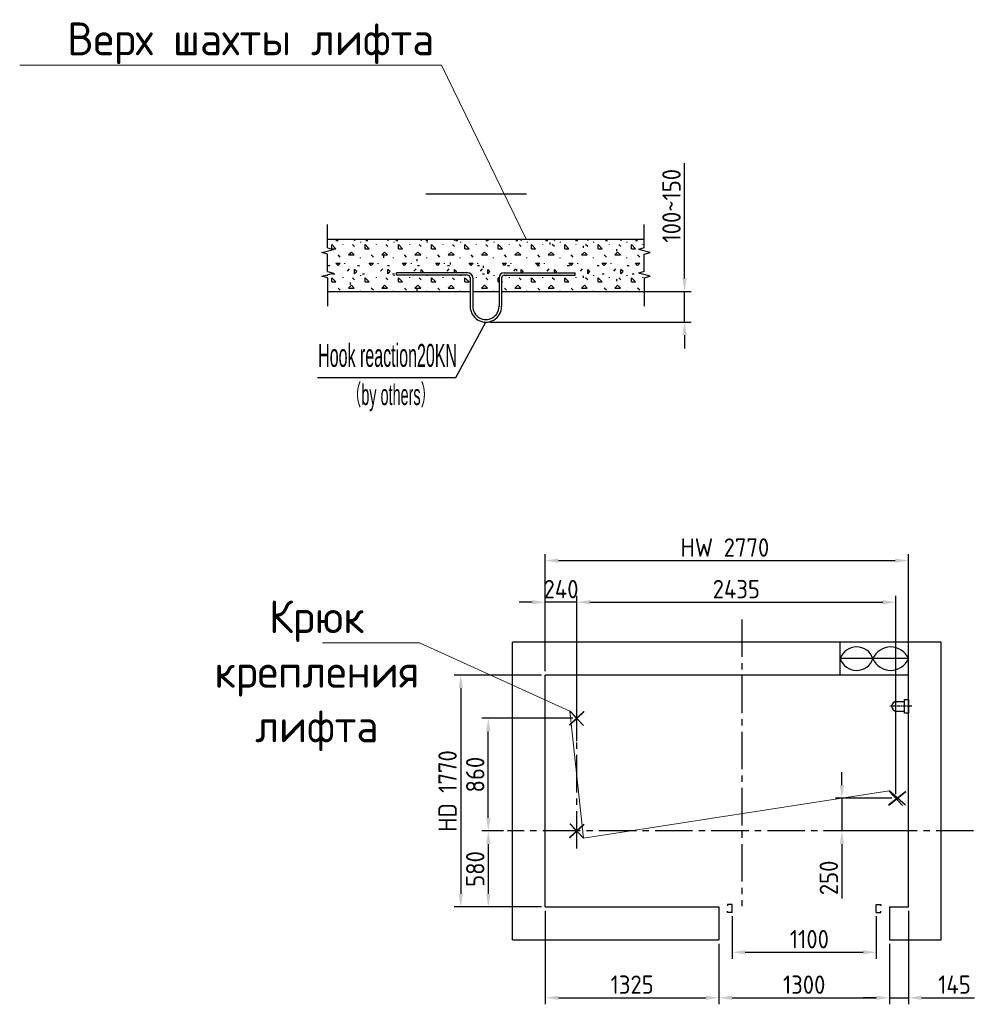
# Model space of a CAD drawing. Header units: millimetres. Extents: x -5898314 to 1055204, y -720802 to 1562611.
# Tile 343 of 362: x 212568 to 219860, y -174010 to -166496. Entities that reach past the tile are written whole.
import ezdxf
from ezdxf import colors
from ezdxf.entities.mleader import LeaderData, LeaderLine
from ezdxf.math import Vec2, Vec3

# ---------------------------------------------------------------- set-up
doc = ezdxf.new("R2010")
doc.units = ezdxf.units.MM
doc.linetypes.add('CENTER2', pattern=[28.575, 19.05, -3.175, 3.175, -3.175])
for name, color, linetype in [('1Frame', 255, 'Continuous'), ('2CenterLine', 2, 'CENTER2'), ('5Dimension', 3, 'Continuous'), ('7Text', 6, 'Continuous'), ('井道', 255, 'Continuous')]:
    doc.layers.add(name, color=color, linetype=linetype)
doc.layers.add('подоснова', color=151, linetype='Continuous', lineweight=5)
doc.styles.add('ACGBTS', font='isocp.shx', dxfattribs={"bigfont": 'gbcbig.shx'})
doc.styles.add('GOST-2.304_Type-B', font='GOST_Common.ttf')
doc.styles.get("Standard").update_dxf_attribs({"font": 'arial.ttf'})
doc.dimstyles.new('40', dxfattribs={"dimscale": 40, "dimtxt": 3.5, "dimasz": 2.5, "dimexe": 1.25, "dimexo": 0.75, "dimgap": 0.75, "dimtad": 1, "dimdec": 1, "dimdsep": 46, "dimtxsty": 'ACGBTS', "dimcen": 0, "dimclrt": 2, "dimaunit": 1, "dimadec": 1, "dimazin": 2, "dimtfac": 1, "dimtdec": 1, "dimtmove": 0, "dimatfit": 0, "dimfxl": 1, "dimarcsym": 0})

# ---------------------------------------------------------------- blocks, each defined once
blk = doc.blocks.new('*D1199')
at = {"layer": '5Dimension', "color": 0, "lineweight": -2, "transparency": 16777216}
for p, q in [((216819.1, -171970.8), (216819.1, -170891.8)), ((219254.1, -172407.3), (219254.1, -170891.8)), ((216919.1, -170941.8), (219154.1, -170941.8))]:
    blk.add_line(p, q, dxfattribs=at)
at = {"layer": '5Dimension', "color": 0, "lineweight": 0, "transparency": 16777216}
for points in [[(216919.1, -170925.2), (216919.1, -170958.5), (216819.1, -170941.8)], [(219154.1, -170925.2), (219154.1, -170958.5), (219254.1, -170941.8)]]:
    blk.add_solid(points, dxfattribs=at)
at = {"layer": 'DEFPOINTS', "color": 0, "lineweight": 0, "transparency": 16777216}
for p in [(219254.1, -170941.8), (216819.1, -172000.8), (219254.1, -172437.3)]:
    blk.add_point(p, dxfattribs=at)
at = {"layer": '5Dimension', "color": 2, "transparency": 16777216, "insert": (218036.6, -170841.8), "char_height": 140, "attachment_point": 5, "style": 'ACGBTS'}
blk.add_mtext('2435', dxfattribs=at)
blk = doc.blocks.new('*D1200')
at = {"layer": '5Dimension', "color": 0, "lineweight": -2, "transparency": 16777216}
for p, q in [((218842.1, -172337.3), (218842.1, -172237.3)), ((219224.1, -172437.3), (218792.1, -172437.3)), ((218842.1, -172437.3), (218842.1, -172687.3)), ((219224.1, -172687.3), (218792.1, -172687.3)), ((218842.1, -172787.3), (218842.1, -173203))]:
    blk.add_line(p, q, dxfattribs=at)
at = {"layer": '5Dimension', "color": 0, "lineweight": 0, "transparency": 16777216}
for points in [[(218825.4, -172337.3), (218858.8, -172337.3), (218842.1, -172437.3)], [(218825.4, -172787.3), (218858.8, -172787.3), (218842.1, -172687.3)]]:
    blk.add_solid(points, dxfattribs=at)
at = {"layer": 'DEFPOINTS', "color": 0, "lineweight": 0, "transparency": 16777216}
for p in [(219254.1, -172437.3), (218842.1, -172687.3), (219254.1, -172687.3)]:
    blk.add_point(p, dxfattribs=at)
at = {"layer": '5Dimension', "color": 2, "transparency": 16777216, "insert": (218742.1, -173045.1), "char_height": 140, "attachment_point": 5, "rotation": 90, "style": 'ACGBTS'}
blk.add_mtext('250', dxfattribs=at)
blk = doc.blocks.new('*D1201')
at = {"layer": '5Dimension', "color": 0, "lineweight": -2, "transparency": 16777216}
for p, q in [((216579.1, -171467.3), (216579.1, -170574.1)), ((216679.1, -170624.1), (219249.1, -170624.1)), ((219349.1, -171467.3), (219349.1, -170574.1))]:
    blk.add_line(p, q, dxfattribs=at)
at = {"layer": '5Dimension', "color": 0, "lineweight": 0, "transparency": 16777216}
for points in [[(216679.1, -170607.4), (216679.1, -170640.7), (216579.1, -170624.1)], [(219249.1, -170607.4), (219249.1, -170640.7), (219349.1, -170624.1)]]:
    blk.add_solid(points, dxfattribs=at)
at = {"layer": 'DEFPOINTS', "color": 0, "lineweight": 0, "transparency": 16777216}
for p in [(219349.1, -170624.1), (216579.1, -171497.3), (219349.1, -171497.3)]:
    blk.add_point(p, dxfattribs=at)
at = {"layer": '5Dimension', "color": 2, "transparency": 16777216, "insert": (217949.1, -170524.1), "char_height": 140, "attachment_point": 5, "style": 'ACGBTS'}
blk.add_mtext('HW 2770', dxfattribs=at)
blk = doc.blocks.new('*D1202')
at = {"layer": '5Dimension', "color": 0, "lineweight": -2, "transparency": 16777216}
for p, q in [((216549.1, -171497.3), (215884.1, -171497.3)), ((215934.1, -171597.3), (215934.1, -173167.3)), ((216549.1, -173267.3), (215884.1, -173267.3))]:
    blk.add_line(p, q, dxfattribs=at)
at = {"layer": '5Dimension', "color": 0, "lineweight": 0, "transparency": 16777216}
for points in [[(215917.5, -171597.3), (215950.8, -171597.3), (215934.1, -171497.3)], [(215917.5, -173167.3), (215950.8, -173167.3), (215934.1, -173267.3)]]:
    blk.add_solid(points, dxfattribs=at)
at = {"layer": 'DEFPOINTS', "color": 0, "lineweight": 0, "transparency": 16777216}
for p in [(216579.1, -171497.3), (215934.1, -173267.3), (216579.1, -173267.3)]:
    blk.add_point(p, dxfattribs=at)
at = {"layer": '5Dimension', "color": 2, "transparency": 16777216, "insert": (215833.1, -172382.3), "char_height": 140, "attachment_point": 5, "rotation": 90, "style": 'ACGBTS'}
blk.add_mtext('HD 1770', dxfattribs=at)
blk = doc.blocks.new('*D1203')
at = {"layer": '5Dimension', "color": 0, "lineweight": -2, "transparency": 16777216}
for p, q in [((216259.8, -172687.3), (216094.2, -172687.3)), ((216144.2, -172787.3), (216144.2, -173167.3)), ((216549.1, -173267.3), (216094.2, -173267.3))]:
    blk.add_line(p, q, dxfattribs=at)
at = {"layer": '5Dimension', "color": 0, "lineweight": 0, "transparency": 16777216}
for points in [[(216127.5, -172787.3), (216160.9, -172787.3), (216144.2, -172687.3)], [(216127.5, -173167.3), (216160.9, -173167.3), (216144.2, -173267.3)]]:
    blk.add_solid(points, dxfattribs=at)
at = {"layer": 'DEFPOINTS', "color": 0, "lineweight": 0, "transparency": 16777216}
for p in [(216289.8, -172687.3), (216144.2, -173267.3), (216579.1, -173267.3)]:
    blk.add_point(p, dxfattribs=at)
at = {"layer": '5Dimension', "color": 2, "transparency": 16777216, "insert": (216044.2, -172977.3), "char_height": 140, "attachment_point": 5, "rotation": 90, "style": 'ACGBTS'}
blk.add_mtext('580', dxfattribs=at)
blk = doc.blocks.new('*D1204')
at = {"layer": '5Dimension', "color": 0, "lineweight": -2, "transparency": 16777216}
for p, q in [((216789.1, -171827.3), (216094.2, -171827.3)), ((216144.2, -172587.3), (216144.2, -171927.3)), ((216259.8, -172687.3), (216094.2, -172687.3))]:
    blk.add_line(p, q, dxfattribs=at)
at = {"layer": '5Dimension', "color": 0, "lineweight": 0, "transparency": 16777216}
for points in [[(216127.5, -171927.3), (216160.9, -171927.3), (216144.2, -171827.3)], [(216127.5, -172587.3), (216160.9, -172587.3), (216144.2, -172687.3)]]:
    blk.add_solid(points, dxfattribs=at)
at = {"layer": 'DEFPOINTS', "color": 0, "lineweight": 0, "transparency": 16777216}
for p in [(216144.2, -171827.3), (216819.1, -171827.3), (216289.8, -172687.3)]:
    blk.add_point(p, dxfattribs=at)
at = {"layer": '5Dimension', "color": 2, "transparency": 16777216, "insert": (216044.2, -172257.3), "char_height": 140, "attachment_point": 5, "rotation": 90, "style": 'ACGBTS'}
blk.add_mtext('860', dxfattribs=at)
blk = doc.blocks.new('*D1205')
at = {"layer": '5Dimension', "color": 0, "lineweight": -2, "transparency": 16777216}
for p, q in [((216579.1, -171467.3), (216579.1, -170891.8)), ((216819.1, -172000.8), (216819.1, -170891.8)), ((216479.1, -170941.8), (216379.1, -170941.8)), ((216819.1, -170941.8), (216579.1, -170941.8)), ((216919.1, -170941.8), (217019.1, -170941.8))]:
    blk.add_line(p, q, dxfattribs=at)
at = {"layer": '5Dimension', "color": 0, "lineweight": 0, "transparency": 16777216}
for points in [[(216479.1, -170925.1), (216479.1, -170958.4), (216579.1, -170941.8)], [(216919.1, -170925.1), (216919.1, -170958.4), (216819.1, -170941.8)]]:
    blk.add_solid(points, dxfattribs=at)
at = {"layer": 'DEFPOINTS', "color": 0, "lineweight": 0, "transparency": 16777216}
for p in [(216579.1, -170941.8), (216579.1, -171497.3), (216819.1, -172030.8)]:
    blk.add_point(p, dxfattribs=at)
at = {"layer": '5Dimension', "color": 2, "transparency": 16777216, "insert": (216699.1, -170841.7), "char_height": 140, "attachment_point": 5, "style": 'ACGBTS'}
blk.add_mtext('240', dxfattribs=at)
blk = doc.blocks.new('*D1206')
at = {"layer": '5Dimension', "color": 0, "lineweight": -2, "transparency": 16777216}
for p, q in [((218004.1, -173338.3), (218004.1, -173662.7)), ((219104.1, -173338.3), (219104.1, -173662.7)), ((218104.1, -173612.7), (219004.1, -173612.7))]:
    blk.add_line(p, q, dxfattribs=at)
at = {"layer": '5Dimension', "color": 0, "lineweight": 0, "transparency": 16777216}
for points in [[(218104.1, -173596.1), (218104.1, -173629.4), (218004.1, -173612.7)], [(219004.1, -173596.1), (219004.1, -173629.4), (219104.1, -173612.7)]]:
    blk.add_solid(points, dxfattribs=at)
at = {"layer": 'DEFPOINTS', "color": 0, "lineweight": 0, "transparency": 16777216}
for p in [(218004.1, -173308.3), (219104.1, -173308.3), (219104.1, -173612.7)]:
    blk.add_point(p, dxfattribs=at)
at = {"layer": '5Dimension', "color": 2, "transparency": 16777216, "insert": (218554.1, -173512.7), "char_height": 140, "attachment_point": 5, "style": 'ACGBTS'}
blk.add_mtext(' {\\Fisocp,gbcbig|c204;1100}', dxfattribs=at)
blk = doc.blocks.new('*D1207')
at = {"layer": '5Dimension', "color": 0, "lineweight": -2, "transparency": 16777216}
for p, q in [((216579.1, -173297.3), (216579.1, -174009.9)), ((217904.1, -173547.3), (217904.1, -174009.9)), ((216679.1, -173959.9), (217804.1, -173959.9))]:
    blk.add_line(p, q, dxfattribs=at)
at = {"layer": '5Dimension', "color": 0, "lineweight": 0, "transparency": 16777216}
for points in [[(216679.1, -173943.3), (216679.1, -173976.6), (216579.1, -173959.9)], [(217804.1, -173943.3), (217804.1, -173976.6), (217904.1, -173959.9)]]:
    blk.add_solid(points, dxfattribs=at)
at = {"layer": 'DEFPOINTS', "color": 0, "lineweight": 0, "transparency": 16777216}
for p in [(216579.1, -173267.3), (217904.1, -173517.3), (217904.1, -173959.9)]:
    blk.add_point(p, dxfattribs=at)
at = {"layer": '5Dimension', "color": 2, "transparency": 16777216, "insert": (217241.6, -173859.9), "char_height": 140, "attachment_point": 5, "style": 'ACGBTS'}
blk.add_mtext('1325', dxfattribs=at)
blk = doc.blocks.new('*D1208')
at = {"layer": '5Dimension', "color": 0, "lineweight": -2, "transparency": 16777216}
for p, q in [((217904.1, -173547.3), (217904.1, -174009.9)), ((219204.1, -173547.3), (219204.1, -174009.9)), ((218004.1, -173959.9), (219104.1, -173959.9))]:
    blk.add_line(p, q, dxfattribs=at)
at = {"layer": '5Dimension', "color": 0, "lineweight": 0, "transparency": 16777216}
for points in [[(218004.1, -173943.3), (218004.1, -173976.6), (217904.1, -173959.9)], [(219104.1, -173943.3), (219104.1, -173976.6), (219204.1, -173959.9)]]:
    blk.add_solid(points, dxfattribs=at)
at = {"layer": 'DEFPOINTS', "color": 0, "lineweight": 0, "transparency": 16777216}
for p in [(217904.1, -173517.3), (219204.1, -173517.3), (219204.1, -173959.9)]:
    blk.add_point(p, dxfattribs=at)
at = {"layer": '5Dimension', "color": 2, "transparency": 16777216, "insert": (218554.1, -173859.9), "char_height": 140, "attachment_point": 5, "style": 'ACGBTS'}
blk.add_mtext('1300', dxfattribs=at)
blk = doc.blocks.new('*D1209')
at = {"layer": '5Dimension', "color": 0, "lineweight": -2, "transparency": 16777216}
for p, q in [((219349.1, -173297.3), (219349.1, -174009.9)), ((219204.1, -173547.3), (219204.1, -174009.9)), ((219104.1, -173959.9), (219004.1, -173959.9)), ((219204.1, -173959.9), (219349.1, -173959.9)), ((219449.1, -173959.9), (219852.9, -173959.9))]:
    blk.add_line(p, q, dxfattribs=at)
at = {"layer": '5Dimension', "color": 0, "lineweight": 0, "transparency": 16777216}
for points in [[(219104.1, -173943.3), (219104.1, -173976.6), (219204.1, -173959.9)], [(219449.1, -173943.3), (219449.1, -173976.6), (219349.1, -173959.9)]]:
    blk.add_solid(points, dxfattribs=at)
at = {"layer": 'DEFPOINTS', "color": 0, "lineweight": 0, "transparency": 16777216}
for p in [(219349.1, -173267.3), (219204.1, -173517.3), (219349.1, -173959.9)]:
    blk.add_point(p, dxfattribs=at)
at = {"layer": '5Dimension', "color": 2, "transparency": 16777216, "insert": (219701, -173859.9), "char_height": 140, "attachment_point": 5, "style": 'ACGBTS'}
blk.add_mtext('145', dxfattribs=at)
blk = doc.blocks.new('Z$W@#396')
for p, q in [((37.4, 60), (77.4, 60)), ((37.4, 10), (77.4, 10))]:
    blk.add_line(p, q)
blk.add_lwpolyline([(77.4, 70), (97.4, 70), (97.4, 0), (77.4, 0)], close=True)
blk.add_arc((37.4, 35), 25, 90, 270)
at = {"layer": '2CenterLine'}
blk.add_line((114.9, 35), (0, 35), dxfattribs=at)
blk = doc.blocks.new('Z$W@#16193')
for p, q in [((74.6, 22.3), (80.5, 44.7)), ((80.5, 44.7), (92.5, 0)), ((164.9, 22.3), (170.8, 44.7)), ((170.8, 44.7), (182.8, 0)), ((74.6, 22.3), (-34.1, 22.3)), ((74.6, 22.3), (74.6, 22.3)), ((98.4, 22.3), (92.5, 0)), ((98.4, 22.3), (164.9, 22.3)), ((164.9, 22.3), (164.9, 22.3)), ((188.7, 22.3), (182.8, 0)), ((188.7, 22.3), (278, 22.3))]:
    blk.add_line(p, q)
blk = doc.blocks.new('*D1222')
at = {"layer": '5Dimension', "color": 0, "lineweight": -2, "transparency": 16777216}
for p, q in [((217641.6, -168471.1), (217641.6, -167592)), ((216275.8, -168571.1), (217691.6, -168571.1)), ((217641.6, -168804.3), (217641.6, -168571.1)), ((216155.8, -168804.3), (217691.6, -168804.3)), ((217641.6, -168904.3), (217641.6, -169004.3))]:
    blk.add_line(p, q, dxfattribs=at)
at = {"layer": '5Dimension', "color": 0, "lineweight": 0, "transparency": 16777216}
for points in [[(217624.9, -168471.1), (217658.3, -168471.1), (217641.6, -168571.1)], [(217624.9, -168904.3), (217658.3, -168904.3), (217641.6, -168804.3)]]:
    blk.add_solid(points, dxfattribs=at)
at = {"layer": 'DEFPOINTS', "color": 0, "lineweight": 0, "transparency": 16777216}
for p in [(216245.8, -168571.1), (217641.6, -168571.1), (216125.8, -168804.3)]:
    blk.add_point(p, dxfattribs=at)
at = {"layer": '5Dimension', "color": 2, "transparency": 16777216, "insert": (217541.6, -167916.1), "char_height": 140, "attachment_point": 5, "rotation": 90, "style": 'ACGBTS'}
blk.add_mtext('100~150', dxfattribs=at)
blk = doc.blocks.new('_None')

msp = doc.modelspace()

# ---------------------------------------------------------------- hatches: boundary and pattern name
at = {"layer": '5Dimension'}
h = msp.add_hatch(dxfattribs=at)
h.set_pattern_fill('CONCRE', color=256, scale=10, style=0)
h.set_pattern_definition([(0, (181929.4, -182976.15), (254, 254), [31.75, -222.25]), (90, (181929.4, -182976.15), (-254, 254), [31.75, -222.25]), (135, (181961.14, -182976.15), (-254, 2e-14), [44.9013, -314.309]), (0, (181961.14, -182833.27), (254, 254), [31.75, -222.25]), (45, (181977.02, -182849.15), (2e-14, 254), [22.4506, -336.7596]), (135, (181977.02, -182849.15), (-254, 2e-14), [22.4506, -336.7596]), (0, (182056.4, -182769.77), (254, 254), [44.9013, -209.0987]), (45, (182056.4, -182769.77), (2e-14, 254), [31.75, -327.4603]), (135, (182101.3, -182769.77), (-254, 2e-14), [31.75, -327.4603]), (90, (182104.02, -182912.65), (-254, 254), [31.75, -222.25]), (45, (182104.02, -182912.65), (2e-14, 254), [22.4506, -336.7596]), (135, (182119.9, -182896.77), (-254, 2e-14), [22.4506, -336.7596]), (0, (181961.14, -182912.65), (254, 254), [15.875, -212.725]), (0, (182151.64, -182849.15), (254, 254), [15.875, -212.725]), (90, (182072.27, -182817.4), (-254, 254), [15.875, -212.725]), (135, (182104.02, -182960.27), (-254, 2e-14), [22.4506, -336.7596]), (135, (181992.9, -182785.65), (-254, 2e-14), [22.4506, -336.7596]), (45, (182048.46, -182892.8), (2e-14, 254), [22.4506, -336.7596]), (90, (182016.7, -182944.4), (-254, 254), [3.9688, -250.0312]), (90, (182028.6, -182837.24), (-254, 254), [3.9688, -250.0312]), (90, (182147.67, -182793.59), (-254, 254), [3.9688, -250.0312]), (90, (182151.64, -182928.52), (-254, 254), [3.9688, -250.0312])])
h.paths.add_polyline_path([(214873.12, -168272.73), (214917.77, -168284.47), (214917.77, -168417.47), (214962.43, -168429.21), (214873.12, -168453.28), (214917.77, -168465.02), (214917.77, -168571.13), (216005.85, -168571.13), (216005.85, -168466.91, 0.4142136), (215985.85, -168446.91), (215444.48, -168446.91), (215444.48, -168426.91), (215985.85, -168426.91, -0.4126007), (216025.85, -168466.69), (216025.85, -168466.91), (216025.85, -168571.13), (216225.85, -168571.13), (216225.85, -168466.91), (216225.85, -168466.69, -0.4126007), (216265.85, -168426.91), (216807.22, -168426.91), (216807.22, -168446.91), (216265.85, -168446.91, 0.4142136), (216245.85, -168466.91), (216245.85, -168571.13), (217333.92, -168571.13), (217333.92, -168465.02), (217378.58, -168453.28), (217289.27, -168429.21), (217333.92, -168417.47), (217333.92, -168284.47), (217378.58, -168272.73), (217289.27, -168248.66), (217333.92, -168236.92), (217333.92, -168171.13), (214917.77, -168171.13), (214917.77, -168236.92), (214962.43, -168248.66)])

# ---------------------------------------------------------------- linework, layer by layer
for p, q in [((214917.77, -168171.13), (217333.92, -168171.13)), ((215985.85, -168426.91), (215444.48, -168426.91)), ((215444.48, -168446.91), (215444.48, -168426.91)), ((215985.85, -168446.91), (215444.48, -168446.91)), ((216265.85, -168426.91), (216807.22, -168426.91)), ((216265.85, -168446.91), (216807.22, -168446.91)), ((216807.22, -168446.91), (216807.22, -168426.91)), ((214917.77, -168571.13), (216005.85, -168571.13)), ((216025.85, -168571.13), (216225.85, -168571.13)), ((216245.85, -168571.13), (217333.92, -168571.13)), ((218829.05, -171497.31), (218829.05, -171247.31)), ((219349.05, -171497.31), (219349.05, -171247.31)), ((219349.05, -171372.31), (218829.05, -171372.31)), ((217904.05, -173267.31), (217904.05, -173517.31)), ((219204.05, -173267.31), (219204.05, -173517.31))]:
    msp.add_line(p, q)
for centre, radius, start, end in [((215985.85, -168466.91), 40, 0, 90), ((215985.85, -168466.91), 20, 0, 90), ((216265.85, -168466.91), 40, 90, 180), ((216265.85, -168466.91), 20, 90, 180), ((218954.05, -171414.12), 131.81, 18.492225, 161.507775), ((219214.05, -171428.56), 146.25, 22.619865, 157.380135), ((218954.05, -171330.51), 131.81, 198.492225, 341.507775), ((219214.05, -171316.06), 146.25, 202.619865, 337.380135)]:
    msp.add_arc(centre, radius, start, end)
at = {"layer": '1Frame'}
for p, q in [((216005.85, -168466.91), (216005.85, -168683.37)), ((216025.85, -168466.69), (216025.85, -168685.09)), ((216225.85, -168466.69), (216225.85, -168685.09)), ((216245.85, -168466.91), (216245.85, -168685.24)), ((216763.66, -171877.88), (216873.08, -171775.28)), ((216764.34, -171878.61), (216873.77, -171776.01)), ((216765.02, -171879.34), (216874.45, -171776.74)), ((216869.62, -171882.71), (216767.03, -171773.28)), ((216870.35, -171882.03), (216767.76, -171772.6)), ((216871.08, -171881.34), (216768.49, -171771.91)), ((219198.66, -172487.88), (219328.08, -172385.28)), ((219199.34, -172488.61), (219328.77, -172386.01)), ((219200.02, -172489.34), (219329.45, -172386.74)), ((219304.62, -172492.71), (219202.03, -172383.28)), ((219305.35, -172492.03), (219202.76, -172382.6)), ((219326.08, -172491.34), (219203.49, -172381.91)), ((216763.66, -172737.88), (216873.08, -172635.28)), ((216764.34, -172738.61), (216873.77, -172636.01)), ((216765.02, -172739.34), (216874.45, -172636.74)), ((216869.62, -172742.71), (216767.03, -172633.28)), ((216870.35, -172742.03), (216767.76, -172632.6)), ((216871.08, -172741.34), (216768.49, -172631.91))]:
    msp.add_line(p, q, dxfattribs=at)
for radius in [120, 100]:
    msp.add_arc((216125.85, -168684.31), radius, 179.553549, 0.446451, dxfattribs=at)
at = {"layer": '2CenterLine', "ltscale": 15}
for p, q in [((218079.05, -171072.91), (218079.05, -173261.47)), ((216819.05, -172821.53), (216819.05, -171610.8)), ((219845.84, -172687.31), (216289.81, -172687.31))]:
    msp.add_line(p, q, dxfattribs=at)
at = {"layer": '5Dimension'}
for p, q in [((215667.74, -167825.53), (216435.18, -167825.53)), ((215896.98, -169225.51), (216125.85, -168804.31)), ((214841.68, -169225.51), (215896.98, -169225.51)), ((218004.05, -173248.31), (217969.05, -173248.31)), ((217969.05, -173248.31), (217969.05, -173258.74)), ((218004.05, -173308.31), (218004.05, -173248.31)), ((219104.05, -173308.31), (219104.05, -173248.31)), ((219104.05, -173248.31), (219139.05, -173248.31)), ((219139.05, -173248.31), (219139.05, -173258.74)), ((217969.05, -173308.31), (217969.05, -173298.62)), ((218004.05, -173308.31), (217969.05, -173308.31)), ((219104.05, -173308.31), (219139.05, -173308.31)), ((219139.05, -173308.31), (219139.05, -173298.62))]:
    msp.add_line(p, q, dxfattribs=at)
at = {"layer": '井道'}
for p, q in [((216329.05, -173517.31), (216329.05, -171247.31)), ((219599.05, -171247.31), (216329.05, -171247.31)), ((219599.05, -173517.31), (219599.05, -171247.31)), ((216579.05, -173267.31), (216579.05, -171497.31)), ((219349.05, -171497.31), (216579.05, -171497.31)), ((219349.05, -173267.31), (219349.05, -171497.31)), ((216579.05, -173267.31), (217904.05, -173267.31)), ((219204.05, -173267.31), (219349.05, -173267.31)), ((216329.05, -173517.31), (217904.05, -173517.31)), ((219204.05, -173517.31), (219599.05, -173517.31))]:
    msp.add_line(p, q, dxfattribs=at)

# ---------------------------------------------------------------- block references
at = {"xscale": 1.5, "yscale": 1.5, "zscale": 1.5}
msp.add_blockref('Z$W@#396', (219202.98, -171788.31), dxfattribs=at)
at = {"layer": '5Dimension', "ltscale": 5, "zscale": 2}
for p, xscale, yscale, rotation in [((214962.43, -168614.31), 2, 2, 90), ((217289.27, -168614.31), -2, 1.999999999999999, 270)]:
    msp.add_blockref('Z$W@#16193', p, dxfattribs=dict(at, xscale=xscale, yscale=yscale, rotation=rotation))

# ---------------------------------------------------------------- texts
at = {"layer": '5Dimension', "insert": (215067.58, -169279.34), "char_height": 157.5, "width": 1470.1961, "attachment_point": 1}
msp.add_mtext('{\\W0.5;\\C2;（by others）}', dxfattribs=at)
at = {"layer": '7Text', "insert": (214845.69, -168970.44), "char_height": 175, "width": 1084.8724, "attachment_point": 1}
msp.add_mtext('{\\W0.5;\\C3;Hook reaction20KN}', dxfattribs=at)

# ---------------------------------------------------------------- dimensions: what is measured, and where the dimension line sits
at = {"layer": '5Dimension'}
dim = msp.add_linear_dim(base=(217641.62, -168571.13), p1=(216125.85, -168804.31), p2=(216245.85, -168571.13), angle=90, text='100~150', dimstyle='40', dxfattribs=at)
dim.commit()
dim.dimension.update_dxf_attribs({"geometry": '*D1222', "text_midpoint": (217641.62, -167916.06), "dimtype": 160})
dim = msp.add_linear_dim(base=(219349.05, -170624.08), p1=(216579.05, -171497.31), p2=(219349.05, -171497.31), text='HW <>', dimstyle='40', dxfattribs=at)
dim.commit()
dim.dimension.update_dxf_attribs({"geometry": '*D1201', "text_midpoint": (217949.05, -170624.08), "dimtype": 160})
dim = msp.add_linear_dim(base=(216579.05, -170941.76), p1=(216819.05, -172030.8), p2=(216579.05, -171497.31), dimstyle='40', dxfattribs=at)
dim.commit()
dim.dimension.update_dxf_attribs({"geometry": '*D1205', "text_midpoint": (216699.05, -170941.76), "dimtype": 160})
for base, p1, p2, picture, middle in [((219254.05, -170941.83), (216819.05, -172000.8), (219254.05, -172437.31), '*D1199', (218036.55, -170841.82)), ((217904.05, -173959.94), (216579.05, -173267.31), (217904.05, -173517.31), '*D1207', (217241.55, -173859.92)), ((219349.05, -173959.94), (219204.05, -173517.31), (219349.05, -173267.31), '*D1209', (219700.95, -173859.94)), ((219204.05, -173959.94), (217904.05, -173517.31), (219204.05, -173517.31), '*D1208', (218554.05, -173859.94))]:
    dim = msp.add_linear_dim(base=base, p1=p1, p2=p2, dimstyle='40', dxfattribs=at)
    dim.commit()
    dim.dimension.update_dxf_attribs({"geometry": picture, "text_midpoint": middle})
dim = msp.add_linear_dim(base=(215934.12, -173267.31), p1=(216579.05, -171497.31), p2=(216579.05, -173267.31), angle=90, text='HD <>', dimstyle='40', dxfattribs=at)
dim.commit()
dim.dimension.update_dxf_attribs({"geometry": '*D1202', "text_midpoint": (215833.14, -172382.31)})
for base, p1, p2, picture, middle in [((216144.21, -171827.31), (216289.81, -172687.31), (216819.05, -171827.31), '*D1204', (216044.21, -172257.31)), ((218842.09, -172687.31), (219254.05, -172437.31), (219254.05, -172687.31), '*D1200', (218742.08, -173045.14)), ((216144.21, -173267.31), (216289.81, -172687.31), (216579.05, -173267.31), '*D1203', (216044.21, -172977.31))]:
    dim = msp.add_linear_dim(base=base, p1=p1, p2=p2, angle=90, dimstyle='40', dxfattribs=at)
    dim.commit()
    dim.dimension.update_dxf_attribs({"geometry": picture, "text_midpoint": middle})
dim = msp.add_linear_dim(base=(219104.05, -173612.75), p1=(218004.05, -173308.31), p2=(219104.05, -173308.31), text=' {\\Fisocp,gbcbig|c204;<>}', dimstyle='40', dxfattribs=at)
dim.commit()
dim.dimension.update_dxf_attribs({"geometry": '*D1206', "text_midpoint": (218554.05, -173512.75)})

# ---------------------------------------------------------------- leaders
at = {"layer": 'подоснова', "color": 2, "lineweight": 0, "ltscale": 0.3}
ml = msp.add_multileader_mtext('Standard', dxfattribs=at)
ml.set_content('Верх шахты лифта ', color=2, style='GOST-2.304_Type-B')
ml.set_leader_properties(color=256, linetype='ByLayer', lineweight=15)
ml.set_arrow_properties(name='NONE')
ml.build(insert=Vec2(0, 0))
ml.multileader.update_dxf_attribs({"text_left_attachment_type": 6, "text_right_attachment_type": 6, "dogleg_length": 0.1, "arrow_head_size": 18})
ctx = ml.context
ctx.base_point, ctx.char_height, ctx.arrow_head_size, ctx.landing_gap_size, ctx.plane_origin = Vec3(212876.35, -166842.75), 250, 18, 20, Vec3(208760.57, -161923.63)
ctx.left_attachment, ctx.right_attachment, ctx.text_align_type = 6, 6, 1
notes = []
notes.append((ctx, [(1, (1, 1, 0), (215787.66, -166842.75), (-1, 0), 0.1, [(0, [(216433.77, -168171.13)], 0, [])])]))
ctx.mtext.insert, ctx.mtext.alignment, ctx.mtext.flow_direction = Vec3(214331.96, -166517.75), 2, 5
ml = msp.add_multileader_mtext('Standard', dxfattribs=at)
ml.set_content('Крюк крепления  лифта ', color=2, style='GOST-2.304_Type-B')
ml.set_leader_properties(color=256, linetype='ByLayer', lineweight=15)
ml.set_arrow_properties(name='NONE')
ml.build(insert=Vec2(0, 0))
ml.multileader.update_dxf_attribs({"text_left_attachment_type": 6, "text_right_attachment_type": 6, "dogleg_length": 0.1, "arrow_head_size": 18})
ctx = ml.context
ctx.base_point, ctx.char_height, ctx.arrow_head_size, ctx.landing_gap_size, ctx.plane_origin = Vec3(214053.2, -171251.99), 250, 18, 20, Vec3(206148.11, -166294.6)
ctx.left_attachment, ctx.right_attachment, ctx.text_align_type = 6, 6, 1
notes.append((ctx, [(1, (1, 1, 0), (215618.3, -171251.99), (-1, 0), 0.1, [(2, [(219203.49, -172381.91), (216871.08, -172741.34), (216767.03, -171773.28)], 0, [])])]))
ctx.mtext.insert, ctx.mtext.width, ctx.mtext.alignment, ctx.mtext.flow_direction = Vec3(214835.7, -170926.99), 712.5, 2, 5
for ctx, leaders in notes:
    for number, flags, end, landing, length, lines in leaders:
        leader = LeaderData()
        leader.index, (leader.has_last_leader_line, leader.has_dogleg_vector, leader.attachment_direction) = number, flags
        leader.last_leader_point, leader.dogleg_vector, leader.dogleg_length = Vec3(end), Vec3(landing), length
        for number, points, colour, breaks in lines:
            line = LeaderLine()
            line.index, line.vertices, line.color, line.breaks = number, Vec3.list(points), colors.encode_raw_color(colour), breaks
            leader.lines.append(line)
        ctx.leaders.append(leader)

doc.saveas('drawing.dxf')
